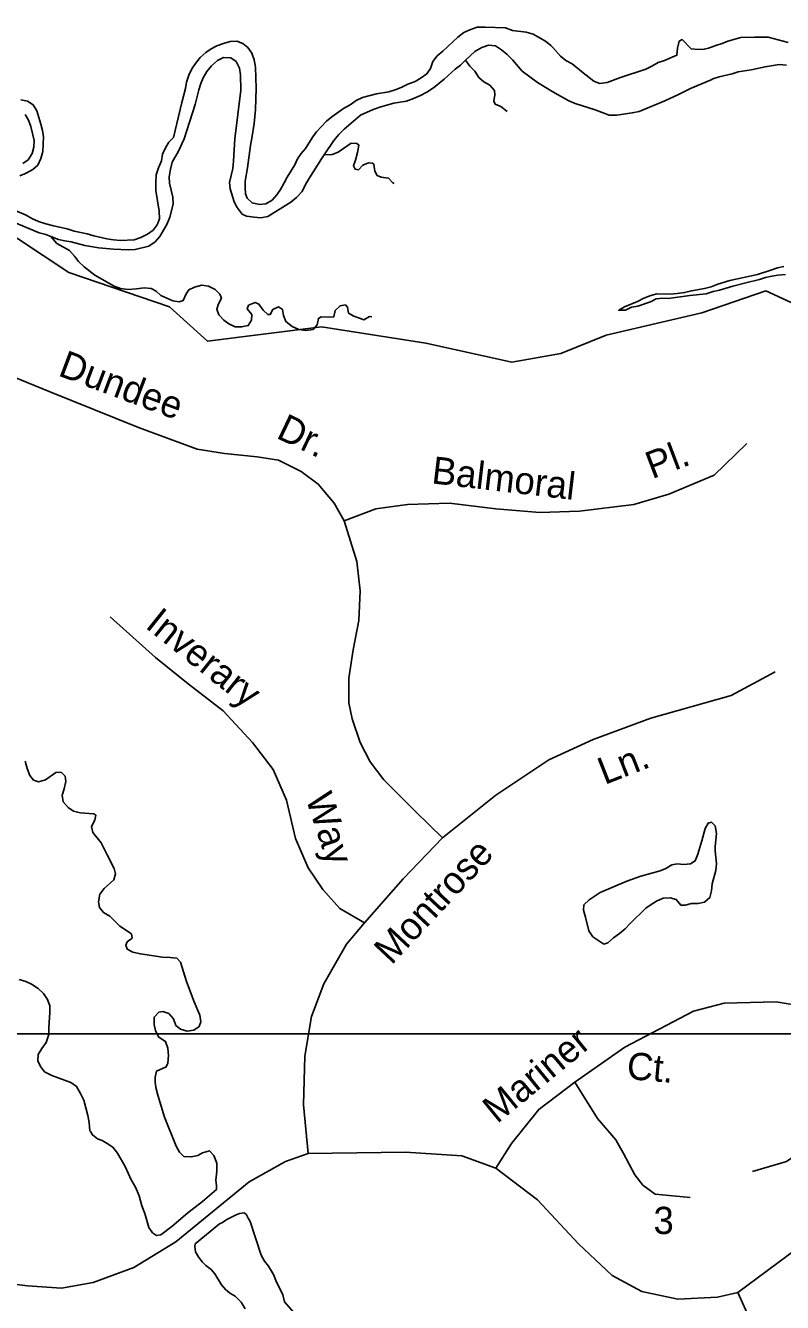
# Model space of a CAD drawing. Extents: x 1945482 to 2853149, y 66427 to 1015778.
# Drawn here: x 2358730 to 2360553, y 183546 to 186623 of the extents above; entities that cross this region are included whole.
import ezdxf

# ---------------------------------------------------------------- set-up
doc = ezdxf.new("R2010")
doc.units = 0
for name, color, linetype in [('Old_Level_10', 7, 'Continuous'), ('Old_Level_35', 7, 'Continuous'), ('Old_Level_48', 7, 'Continuous'), ('Old_Level_49', 7, 'Continuous'), ('Old_Level_59', 7, 'Continuous'), ('Old_Level_60', 7, 'Continuous'), ('Old_Level_63', 7, 'Continuous')]:
    doc.layers.add(name, color=color, linetype=linetype)

msp = doc.modelspace()

# ---------------------------------------------------------------- linework, layer by layer
at = {"layer": 'Old_Level_35'}
for points in [[(2359497.6, 185429.6), (2359473.1, 185471.8), (2359435, 185518.1), (2359394.1, 185548.1), (2359339.6, 185575.4), (2359287.9, 185583.5), (2359208.9, 185591.7), (2359143.5, 185602.6), (2359001.9, 185654.4), (2358786.8, 185741.6), (2358666.9, 185790.6), (2358593.4, 185834.2)], [(2359497.6, 185429.6), (2359573.9, 185458.2), (2359650.1, 185469.1), (2359750.9, 185471.8), (2359862.6, 185458.2), (2359968.8, 185450), (2360064.1, 185452.7), (2360194.8, 185469.1), (2360279.3, 185493.6), (2360388.2, 185539.9), (2360467.2, 185616.2)], [(2359734.5, 184665.3), (2359669.2, 184729.3), (2359592.9, 184805.6), (2359560.2, 184849.2), (2359535.7, 184895.5), (2359516.7, 184952.7), (2359508.5, 184990.9), (2359508.5, 185050.8), (2359519.4, 185119), (2359533, 185189.8), (2359535.7, 185260.6), (2359527.6, 185331.5), (2359497.6, 185429.6)], [(2359546.6, 184460.9), (2359486.7, 184495), (2359445.9, 184541.3), (2359410.4, 184593.1), (2359380.5, 184663.9), (2359358.7, 184756.6), (2359326, 184830.1), (2359277, 184895.5), (2359206.2, 184971.8), (2359121.7, 185037.2), (2359042.8, 185099.9), (2358933.8, 185198)], [(2359734.5, 184665.3), (2359862.6, 184768.8), (2359990.6, 184853.3), (2360096.8, 184902.3), (2360235.7, 184954.1), (2360429.1, 185008.6), (2360535.3, 185065.8)], [(2359546.6, 184460.9), (2359639.2, 184567.2), (2359734.5, 184665.3)], [(2359410.4, 183905.1), (2359399.6, 184022.2), (2359402.3, 184139.4), (2359418.6, 184234.8), (2359448.6, 184313.8), (2359503, 184409.1), (2359546.6, 184460.9)], [(2360981.9, 183883.3), (2360973.8, 183965), (2360946.5, 184044), (2360905.7, 184106.7), (2360851.2, 184150.3), (2360772.2, 184185.7), (2360606.1, 184259.3), (2360538, 184270.2), (2360412.7, 184267.5), (2360338.7, 184248), (2360173, 184161.2), (2360053.2, 184076.7), (2359966.1, 184011.3), (2359900, 183928.8), (2359862.6, 183869.6)], [(2360772.2, 184185.7), (2360712.3, 184063.1), (2360685.1, 183995), (2360666, 183967.7), (2360633.3, 183935), (2360562.5, 183886), (2360480.8, 183861.5)], [(2360053.2, 184076.7), (2360107.7, 183989.5), (2360151.3, 183937.8), (2360170.3, 183905.1), (2360197.6, 183853.3), (2360216.6, 183828.8), (2360246.6, 183807), (2360331, 183798.8)], [(2358991, 183629.9), (2359091.8, 183692.5), (2359268.8, 183836.9), (2359356, 183886), (2359410.4, 183905.1)], [(2359410.4, 183905.1), (2359644.7, 183907.8), (2359780.8, 183899.6), (2359862.6, 183869.6)], [(2359862.6, 183869.6), (2359963.3, 183793.3), (2360061.4, 183687.1), (2360143.1, 183610.8), (2360213.9, 183572.6), (2360301, 183553.6), (2360396.4, 183559), (2360445.4, 183569.9)], [(2360445.4, 183569.9), (2360731.4, 183782.4), (2360856.7, 183842.4), (2360981.9, 183883.3)], [(2358590.7, 183604), (2358735, 183586.3), (2358816.7, 183580.8), (2358893, 183594.4), (2358991, 183629.9)], [(2360445.4, 183569.9), (2360475.4, 183504.5), (2360535.3, 183422.8), (2360614.3, 183332.9)]]:
    msp.add_lwpolyline(points, dxfattribs=at)
at = {"layer": 'Old_Level_48'}
msp.add_lwpolyline([(2356786.4, 186099), (2357008, 186137.5), (2357436.5, 186199.6), (2357690.6, 186175.9), (2357888.6, 186158.2), (2357995, 186078.3), (2358003.9, 185936.4), (2358299.4, 185915.7), (2358305.3, 186010.3), (2358589, 186190.7), (2358834.2, 186028.1), (2359076.5, 185945.3), (2359168.1, 185862.5), (2359442.9, 185897), (2359693.8, 185857.4), (2359901, 185812.3), (2360019.2, 185833), (2360128.5, 185877.3), (2360359, 185930.5), (2360512.7, 185983.7), (2360814.1, 185844.8)], dxfattribs=at)
at = {"layer": 'Old_Level_49'}
msp.add_lwpolyline([(2356786.4, 186099), (2357008, 186137.5), (2357436.5, 186199.6), (2357690.6, 186175.9), (2357888.6, 186158.2), (2357995, 186078.3), (2358003.9, 185936.4), (2358299.4, 185915.7), (2358305.3, 186010.3), (2358589, 186190.7), (2358834.2, 186028.1), (2359076.5, 185945.3), (2359168.1, 185862.5), (2359442.9, 185897), (2359693.8, 185857.4), (2359901, 185812.3), (2360019.2, 185833), (2360128.5, 185877.3), (2360359, 185930.5), (2360512.7, 185983.7), (2360814.1, 185844.8)], dxfattribs=at)
at = {"layer": 'Old_Level_59'}
for points in [[(2359789.9, 186539.6), (2359800, 186525.2), (2359811.7, 186513.2), (2359822, 186498.3), (2359834, 186487.9), (2359848.5, 186479.3), (2359859.7, 186466.7), (2359860.2, 186456.2), (2359857.7, 186441.3), (2359860.7, 186434), (2359874.5, 186427.9), (2359890.2, 186416.2)], [(2359449.6, 186311.8), (2359468.2, 186312.2), (2359483, 186317.9), (2359514.5, 186339.7), (2359527.5, 186339.2), (2359532.7, 186334.9), (2359529.7, 186317.2), (2359525, 186298.8), (2359519.5, 186284.7), (2359523.5, 186276.7), (2359531.7, 186275.8), (2359542.5, 186286.8), (2359556, 186292.4), (2359565.7, 186291.4), (2359569, 186288.8), (2359571.2, 186272.3), (2359577, 186261.5), (2359586.2, 186257.4), (2359604, 186255.6), (2359614.7, 186244.4), (2359618, 186242.3)], [(2358790.6, 186115), (2358805.7, 186097.7), (2358835.5, 186081.1), (2358848.2, 186067.7), (2358857.7, 186054.4), (2358871, 186041.6), (2358897, 186021.3), (2358943.2, 185995.2), (2358959, 185989.7), (2358977.2, 185987.3), (2358997, 185988.6), (2359015.5, 185990.8), (2359032.2, 185989.7), (2359044.7, 185983), (2359056.2, 185972.4), (2359084.7, 185960.1), (2359100.2, 185957.2), (2359110, 185960.9), (2359116.7, 185977), (2359123.2, 185986.4), (2359137, 185992.5), (2359154.5, 185997.3), (2359171, 185995.4), (2359186.7, 185986.7), (2359198.2, 185976), (2359201.7, 185966), (2359195, 185952.5), (2359190.7, 185939.5), (2359195.7, 185926.1), (2359207.7, 185913.4), (2359220, 185904.5), (2359234.5, 185896.8), (2359250.5, 185896.9), (2359266.5, 185900.3), (2359274.5, 185913.5), (2359274.7, 185927.2), (2359264, 185940.4), (2359267, 185949.2), (2359283, 185955.8), (2359292, 185951.6), (2359302.7, 185937.4), (2359313.2, 185926.5), (2359319.5, 185927.2), (2359325.5, 185939.2), (2359339.2, 185945.1), (2359348.7, 185939.2), (2359351.2, 185924.1), (2359357.2, 185909.7), (2359372, 185898.2), (2359388.2, 185890.4), (2359405.2, 185887.9), (2359422.5, 185890.6), (2359432, 185901.9), (2359435.2, 185917.4), (2359442, 185921), (2359459.5, 185920), (2359472.7, 185921.5), (2359475.5, 185936.4), (2359487.7, 185947.9), (2359500.5, 185950.1), (2359505.7, 185944.8), (2359508, 185930), (2359521, 185923), (2359534.5, 185917.6), (2359544.7, 185914.1), (2359558.5, 185921.8), (2359563.7, 185921.3)]]:
    msp.add_lwpolyline(points, dxfattribs=at)
at = {"layer": 'Old_Level_60'}
for points in [[(2358958.5, 186105.4), (2358991.5, 186106.6), (2359007.7, 186112.5), (2359023.5, 186120.6), (2359037, 186130.2), (2359047, 186143.1), (2359052.7, 186157.1), (2359052.2, 186175.5), (2359044, 186225.5), (2359043.5, 186244.5), (2359044.5, 186263.4), (2359050, 186279.9), (2359057.2, 186297.5), (2359060, 186313.5), (2359066.7, 186328.8), (2359075.5, 186342.5), (2359086, 186353.2), (2359090.7, 186370.1), (2359106.2, 186437.8), (2359115, 186471.4), (2359117.7, 186487.1), (2359123.5, 186503.5), (2359130.7, 186518.7), (2359139.2, 186531.8), (2359150.5, 186545.8), (2359164.2, 186557.9), (2359177.2, 186566.9), (2359191, 186574.1), (2359207, 186579.9), (2359223, 186584.4), (2359239, 186585.5), (2359253.2, 186579.8), (2359265.5, 186570.1), (2359275.2, 186556.7), (2359281, 186540.7), (2359283.7, 186522.6), (2359285.5, 186471.1), (2359283.5, 186420.6), (2359280.5, 186387), (2359275, 186351.6), (2359271.5, 186334.1), (2359264.5, 186280.2), (2359259.2, 186248.1), (2359259.2, 186232.9), (2359260, 186217.3), (2359263.5, 186206.8), (2359275.5, 186195.7), (2359293.5, 186191.6), (2359309, 186193.8), (2359324.2, 186202.4), (2359335, 186215.4), (2359344, 186228.1), (2359353.2, 186243.9), (2359360.2, 186258), (2359378.2, 186287.6), (2359385, 186301.7), (2359394, 186314.8), (2359404.5, 186326.6), (2359421.7, 186354.8), (2359431, 186367.2), (2359454.5, 186392.7), (2359467.5, 186403.2), (2359496, 186423.4), (2359511.7, 186432.2), (2359526.2, 186442.2), (2359541.7, 186449.8), (2359575.2, 186458.6), (2359605, 186463.7), (2359620, 186468.6), (2359634.5, 186473.7), (2359650.5, 186481.7), (2359668.2, 186488.3), (2359682.5, 186496.9), (2359696.2, 186506.8), (2359705.5, 186519.9), (2359711, 186536.6), (2359721.7, 186550.2), (2359735, 186561.5), (2359771, 186595.5), (2359785.5, 186606.1), (2359800.2, 186613.2), (2359818, 186618.9), (2359837, 186619.4), (2359886, 186618), (2359903, 186611.5), (2359936, 186607), (2359952.5, 186602.4), (2359982.5, 186585.8), (2359995.2, 186575.1), (2360000, 186570.1), (2360018.2, 186549.3), (2360031.2, 186539.1), (2360046.7, 186530.6), (2360072.7, 186509.1), (2360098.5, 186489.1), (2360112.5, 186483.8), (2360130.7, 186486.1), (2360162.5, 186497.9)], [(2359789.9, 186539.6), (2359811.7, 186560.6), (2359829.2, 186570.3), (2359845, 186575.8), (2359862, 186573.9), (2359876.5, 186564.4), (2359890, 186553.4), (2359903, 186540.5), (2359925.7, 186513.4), (2359963, 186485.9), (2360000, 186463.6), (2360038.2, 186441.7), (2360053.7, 186435.1), (2360102.2, 186420), (2360135.5, 186407.5), (2360154.2, 186407), (2360191.2, 186412.6), (2360207.5, 186416.3), (2360270, 186441.6), (2360302.7, 186456.8), (2360331.5, 186471.4), (2360381, 186492), (2360385.2, 186494.9), (2360400.7, 186499.5), (2360432, 186506.6), (2360446.5, 186511.8), (2360477.5, 186516.8), (2360511, 186523.9), (2360545, 186529.3), (2360562.5, 186527.6)], [(2360162.5, 186497.9), (2360224, 186517.7), (2360238.5, 186525), (2360253.7, 186534), (2360269, 186538.9), (2360298.7, 186551.5), (2360300, 186568.8), (2360304.2, 186585.9), (2360311, 186589.2), (2360333.2, 186567), (2360349.5, 186565.7), (2360364.7, 186566.2), (2360375, 186568.4), (2360392.2, 186575.1), (2360407.5, 186579.6), (2360421.7, 186585.9), (2360452.5, 186594.1), (2360485.7, 186595.4), (2360518.5, 186594.9), (2360566.7, 186582.3)], [(2359026.7, 186091.3), (2359042, 186101.6), (2359053.7, 186114.4), (2359062, 186130.4), (2359070.5, 186143.9), (2359077.2, 186161.1), (2359085.5, 186192.7), (2359085, 186209.7), (2359076.7, 186243.4), (2359076.2, 186258.5), (2359079, 186277.3), (2359083, 186293.7), (2359098.7, 186320.8), (2359112, 186350.3), (2359138.7, 186433), (2359147.2, 186468.3), (2359152, 186483.1), (2359158, 186497), (2359166.7, 186512.3), (2359178, 186526.4), (2359192.2, 186538.8), (2359207, 186545.9), (2359224.5, 186545.1), (2359237, 186536.5), (2359245.7, 186520.8), (2359248, 186504.7), (2359248.7, 186467.6), (2359234.2, 186350.2), (2359231.2, 186296.3), (2359229, 186278.8), (2359221.5, 186244.7), (2359223, 186229.6), (2359232.7, 186198.3), (2359240, 186184.4), (2359252, 186168.4), (2359262.5, 186163.7), (2359280.5, 186161), (2359296.5, 186160.1), (2359313.2, 186163.2), (2359368.7, 186197.8), (2359382.5, 186209.1), (2359396, 186223.2), (2359404.5, 186240.2), (2359414, 186255.8), (2359443, 186301.9), (2359449.6, 186311.8)], [(2359449.6, 186311.8), (2359472.2, 186345.9), (2359484.2, 186360.3), (2359497.7, 186373.5), (2359537, 186406.9), (2359567.5, 186421.1), (2359585.7, 186427.5), (2359617.2, 186435.9), (2359647.2, 186441.3), (2359664.2, 186447), (2359681.2, 186454.3), (2359696.7, 186462.6), (2359712.2, 186473.4), (2359738.2, 186493.6), (2359764.7, 186517.9), (2359777.5, 186527.8), (2359789.9, 186539.6)], [(2358718.5, 186443.9), (2358735, 186440.9), (2358748, 186432), (2358757.2, 186417.9), (2358767, 186385.1), (2358770.5, 186370.3), (2358773.2, 186355.3), (2358772, 186319.5), (2358767, 186302.7), (2358759.5, 186286.8), (2358747.2, 186276.1), (2358731.7, 186267.2), (2358716, 186261.1)], [(2358729, 186408.9), (2358737, 186395.5), (2358742.5, 186380.1), (2358750.5, 186345.9), (2358750, 186330.1), (2358746, 186314.7), (2358736.5, 186299.6), (2358723.7, 186290.8)], [(2358699.2, 186179.5), (2358731.5, 186166.3), (2358745.2, 186158.1), (2358761, 186151.3), (2358778.7, 186145.6), (2358797, 186140.5), (2358830.2, 186133.3), (2358847.5, 186127.6), (2358878.5, 186121.6), (2358894.7, 186116.3), (2358926.2, 186109.1), (2358942.2, 186106.7), (2358958.5, 186105.4)], [(2358697.5, 186151.3), (2358762.5, 186123.7), (2358779, 186119.6), (2358790.6, 186115)], [(2358790.6, 186115), (2358809.2, 186107.7), (2358824.5, 186104.5), (2358840.2, 186101.6), (2358873.2, 186093), (2358906.5, 186087.4), (2358942.2, 186084), (2358978.2, 186082.5), (2358994, 186083.7), (2359026.7, 186091.3)], [(2360164.5, 185940.1), (2360158.7, 185937.1), (2360174.5, 185937.5), (2360189, 185944.2), (2360204.2, 185946.9), (2360235, 185957.7), (2360249, 185964.8), (2360264.7, 185965.8), (2360278.5, 185965), (2360329.5, 185973), (2360369, 185976.6), (2360386, 185982.2), (2360401, 185985.4), (2360433.2, 185995.4), (2360464.5, 186003.1), (2360497.5, 186010.8), (2360512.2, 186015.6), (2360527.2, 186018.9), (2360542, 186021.6), (2360560.2, 186023)], [(2360556.2, 186042.4), (2360541, 186039.1), (2360525.2, 186033.3), (2360493, 186023.3), (2360426.2, 186008.8), (2360397, 186000.1), (2360381.2, 185993.1), (2360365.2, 185989.5), (2360333.5, 185984), (2360317, 185979.7), (2360299.7, 185977.1), (2360281.7, 185975.8), (2360250, 185976.8), (2360235.7, 185972.4), (2360219.2, 185966.2), (2360203.5, 185957.9), (2360172.2, 185945.5), (2360164.5, 185940.1)], [(2358943.7, 184591.8), (2358927.2, 184622.9), (2358912.2, 184653.5), (2358891.7, 184678.9), (2358889.2, 184693.1), (2358897, 184708.1), (2358899, 184720.1), (2358894.2, 184723.8), (2358861.7, 184726), (2358845.2, 184729.7), (2358833, 184738.9), (2358821, 184752.5), (2358818, 184768.6), (2358823, 184784), (2358826.7, 184801.6), (2358825.2, 184814.4), (2358815.7, 184823.7), (2358802.7, 184823.5), (2358778, 184805.6), (2358761.5, 184800.9), (2358749.5, 184804.5), (2358740.2, 184816.2), (2358734, 184833.1), (2358729, 184850.2)], [(2360122.6, 184409.3), (2360096.3, 184427.4), (2360086.3, 184441.7), (2360078.6, 184474.4), (2360073.6, 184491.1), (2360074.3, 184504), (2360087.3, 184516.3), (2360113.6, 184534.3), (2360177.8, 184561.2), (2360211.8, 184573), (2360258.1, 184585.9), (2360272.3, 184592), (2360286.6, 184600.5), (2360299.3, 184602.7), (2360315.1, 184601.7), (2360331.3, 184603.1), (2360342.6, 184610.2), (2360348.8, 184626.3), (2360359.1, 184658.2), (2360366.8, 184687.8), (2360373.8, 184700.9), (2360381.8, 184703.1), (2360390.6, 184694.6), (2360394.1, 184676.3), (2360390.6, 184645.2), (2360390.8, 184634.4), (2360393.8, 184603.9), (2360392.3, 184586.6), (2360383.8, 184554.5), (2360382.3, 184538.1), (2360377.8, 184521.6), (2360365.3, 184510.8), (2360349.6, 184507.6), (2360334.1, 184507.8), (2360318.3, 184503.6), (2360308.1, 184503.6), (2360296.8, 184517.2), (2360282.1, 184520.9), (2360265.8, 184520.5), (2360249.3, 184513), (2360236.6, 184505.2), (2360223.8, 184495.9), (2360186.3, 184459.1), (2360174.3, 184446.5), (2360160.6, 184435.3), (2360145.8, 184424.9), (2360132.3, 184412.9), (2360122.6, 184409.3)], [(2358788.7, 184244.7), (2358786.2, 184208.7), (2358786, 184192.1), (2358779.7, 184172.4), (2358769.2, 184157.7), (2358760.7, 184143.3), (2358760, 184128), (2358766.2, 184115), (2358775.7, 184101.4), (2358793.5, 184093.3), (2358839, 184075.9), (2358853, 184066.6), (2358862.7, 184049.8), (2358870.7, 184033.2), (2358880, 183996.2), (2358883, 183979.3), (2358884.7, 183959.8), (2358886.5, 183958.2), (2358891, 183949.7), (2358903.7, 183940.6), (2358914.2, 183936), (2358926.5, 183929.3), (2358940.2, 183920.4), (2358951.7, 183905.6), (2358970, 183873.7), (2358984.7, 183841.3), (2358995, 183823.5), (2359003.5, 183802.8), (2359010.5, 183779.2), (2359017.2, 183760), (2359027, 183726.3), (2359036, 183713.7), (2359045.5, 183707.7), (2359055.5, 183708.9), (2359082.2, 183729), (2359121.2, 183762.3), (2359156.2, 183789.2), (2359189.7, 183818.4), (2359189.7, 183827.1), (2359188, 183841), (2359190.7, 183862.1), (2359190.5, 183881.5), (2359183.5, 183900), (2359173, 183911.2), (2359156.2, 183906.3), (2359145, 183900.3), (2359129, 183896.8), (2359111.5, 183897.8), (2359101.2, 183908.1), (2359093, 183922.7), (2359064.5, 183992.6), (2359049, 184045.9), (2359044.2, 184064.3), (2359042.2, 184077.9), (2359042.2, 184088.7), (2359045.2, 184103.4), (2359069, 184113.7), (2359073, 184122.9), (2359074.7, 184140.8), (2359072.7, 184158.5), (2359067.2, 184175.2), (2359051.2, 184185.3), (2359043, 184200.6), (2359040.2, 184216), (2359040.2, 184233.6), (2359050.7, 184245.5), (2359061, 184247.3), (2359075, 184242), (2359086, 184229.5), (2359092.2, 184213.8), (2359103.2, 184204.6), (2359119.5, 184199.9), (2359135, 184202.2), (2359148, 184211.2), (2359152.2, 184222.3), (2359150, 184238.7), (2359136, 184270.3), (2359117.5, 184319.5), (2359103.5, 184366.2), (2359094, 184376.1), (2359078, 184377.6), (2359059.7, 184378.2), (2359006.5, 184385.9), (2358988.2, 184390.4), (2358975, 184397.7), (2358971.2, 184406.9), (2358974.5, 184415.4), (2358986.7, 184424.3), (2358985, 184434.1), (2358957.5, 184452.9), (2358933, 184476.6), (2358918, 184485.6), (2358908.2, 184498.2), (2358905.7, 184511.3), (2358909, 184529.6), (2358919, 184543.2), (2358942.7, 184564.1), (2358947, 184579), (2358943.7, 184591.8)], [(2358714.7, 184324.6), (2358731, 184319.4), (2358744.5, 184313.2), (2358760.2, 184302.8), (2358773.2, 184290.3), (2358783.2, 184276.3), (2358788.2, 184260.9), (2358788.7, 184244.7)], [(2359375.2, 183522.3), (2359354, 183547.7), (2359349.5, 183564.3), (2359342.7, 183579.7), (2359334.2, 183595.1), (2359327.2, 183613.6), (2359315, 183633.1), (2359305.7, 183645.5), (2359297.5, 183660.1), (2359271.2, 183741.5), (2359266.2, 183748.8), (2359261.5, 183758.7), (2359255.5, 183761.9), (2359245.5, 183760.5), (2359237, 183757.2), (2359228, 183752.2), (2359214.5, 183746), (2359204.7, 183739), (2359197.2, 183735.8), (2359138.7, 183687), (2359137.5, 183680.8), (2359139.5, 183667.9), (2359147.2, 183654.6), (2359156, 183643), (2359164, 183634.9), (2359176.7, 183625.2), (2359186, 183615), (2359202.2, 183588.6), (2359212.2, 183576.7), (2359224, 183567.7), (2359235.2, 183561.1), (2359249.5, 183546.7), (2359259, 183530.6)]]:
    msp.add_lwpolyline(points, dxfattribs=at)
at = {"layer": 'Old_Level_63'}
msp.add_lwpolyline([(2368085.3, 184193.5), (2353909.6, 184193.5), (2353909.6, 192135.8), (2369645.2, 192135.8)], dxfattribs=at)

# ---------------------------------------------------------------- texts
at = {"layer": 'Old_Level_10'}
for s, rotation, p in [('Dundee', 339.3695, (2358805.9, 185780.5)), ('Dr.', 334.5367, (2359331.2, 185630.4)), ('Pl.', 20.7666, (2360239, 185529.8)), ('Balmoral', 353.3279, (2359706.1, 185520.1)), ('Inverary', 321.4396, (2359015.8, 185173.6)), ('Ln.', 21.3763, (2360124.5, 184792.9)), ('Way', 288.2351, (2359403.9, 184761.8)), ('Montrose', 46.9809, (2359611.4, 184357.5)), ('Mariner', 39.4007, (2359865.5, 183975.4)), ('Ct.', 354.9577, (2360176.1, 184084.8))]:
    msp.add_text(s, height=65.62, rotation=rotation, dxfattribs=at).set_placement(p)
msp.add_text('3', height=65.6, dxfattribs=at).set_placement((2360242.4, 183710.9))

doc.saveas('drawing.dxf')
